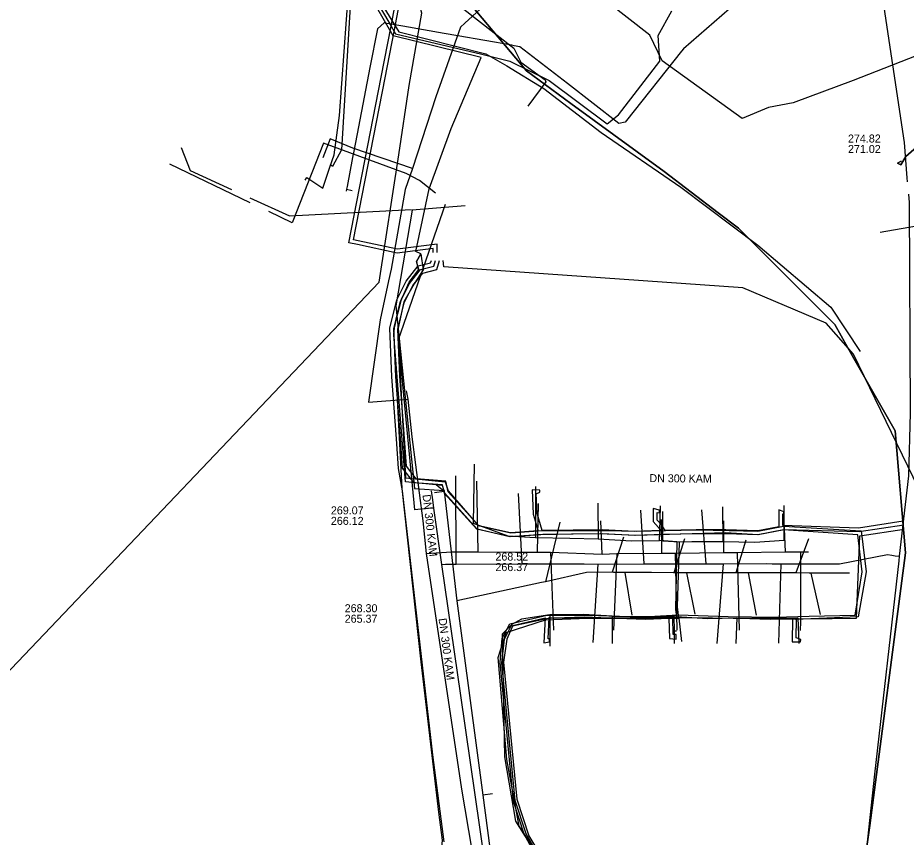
# Model space of a CAD drawing. Extents: x -598233 to -596890, y -1157848 to -1156431.
# Drawn here: x -598097.6 to -598008.8, y -1156873 to -1156791.1 of the extents above; entities that cross this region are included whole.
import ezdxf

# ---------------------------------------------------------------- set-up
doc = ezdxf.new("R2010")
doc.units = 0
for name, color, linetype in [('Vrstva 1', 7, 'Continuous'), ('Vrstva 12', 7, 'Continuous'), ('Vrstva 13', 7, 'Continuous'), ('Vrstva 16', 7, 'Continuous'), ('Vrstva 4', 7, 'Continuous'), ('Vrstva 42', 7, 'Continuous'), ('Vrstva 5', 7, 'Continuous'), ('Vrstva 54', 7, 'Continuous'), ('Vrstva 55', 7, 'Continuous'), ('Vrstva 58', 7, 'Continuous'), ('Vrstva 60', 7, 'Continuous'), ('Vrstva 8', 7, 'Continuous')]:
    doc.layers.add(name, color=color, linetype=linetype)

msp = doc.modelspace()

# ---------------------------------------------------------------- linework, layer by layer
at = {"layer": 'Vrstva 1'}
msp.add_lwpolyline([(-598011.43, -1156812.54), (-598003.19, -1156811.11)], dxfattribs=at)
at = {"layer": 'Vrstva 12'}
for points in [[(-598062.383, -1156763.241), (-598063.884, -1156781.663), (-598065.266, -1156804.308), (-598066.172, -1156805.975), (-598066.402, -1156805.775)], [(-598062.21, -1156762.87), (-598061.78, -1156763.44), (-598062.96, -1156769.19), (-598063.04, -1156769.87), (-598063.38, -1156770.26), (-598063.25, -1156773.2), (-598063.27, -1156774.51), (-598062.72, -1156775.41), (-598061.31, -1156777.73), (-598059.28, -1156782.36), (-598059.33, -1156783.44), (-598059.34, -1156783.62), (-598058.72, -1156784.54), (-598056.96, -1156787.16), (-598048.05, -1156794.14), (-598047.34, -1156795.54), (-598044.92, -1156797.3), (-598044.86, -1156797.51), (-598046.63, -1156799.95)], [(-598068.9, -1156807.34), (-598068.74, -1156807.08), (-598067.14, -1156808.13), (-598066.44, -1156806.03), (-598065.99, -1156804.82), (-598065.45, -1156800.89), (-598064.78, -1156791.28), (-598064.54, -1156788.02), (-598064.05, -1156781.65), (-598063.84, -1156766.4), (-598063.55, -1156764.56)], [(-598058.5, -1156797.89), (-598057.25, -1156790.64), (-598058.04, -1156787.68)], [(-598059.55, -1156804.81), (-598058.5, -1156797.89)], [(-598100.289, -1156858.239), (-598061.49, -1156817.53), (-598059.55, -1156804.81)], [(-598052, -1156835.72), (-598052.1, -1156841.64), (-598048.63, -1156842.9), (-598045.89, -1156843.05)], [(-598045.87, -1156837.95), (-598045.89, -1156843.05)], [(-598039.65, -1156839.63), (-598039.62, -1156843.18)], [(-598033.42, -1156841.3), (-598033.38, -1156839.88)], [(-598027.19, -1156839.98), (-598027.14, -1156843.47)], [(-598027.14, -1156843.47), (-598023.97, -1156843.52), (-598021.04, -1156843.33), (-598021.03, -1156839.87)], [(-598033.48, -1156843.37), (-598033.42, -1156841.3)], [(-598033.42, -1156841.3), (-598033.21, -1156841.29)], [(-598045.89, -1156843.05), (-598042.45, -1156843.12), (-598039.62, -1156843.18)], [(-598039.62, -1156843.18), (-598036.29, -1156843.41), (-598033.48, -1156843.37)], [(-598031.75, -1156843.51), (-598033.48, -1156843.37)], [(-598031.75, -1156843.51), (-598031.88, -1156850.26), (-598031.8, -1156850.96)], [(-598031.75, -1156843.51), (-598030.26, -1156843.47), (-598027.14, -1156843.47)], [(-598044.45, -1156850.8), (-598047.26, -1156851.21), (-598048.23, -1156851.76), (-598049.21, -1156852.73), (-598048.98, -1156865), (-598047.86, -1156871.42), (-598045.54, -1156875.13), (-598043.67, -1156877.25), (-598044.4, -1156884.96), (-598045.62, -1156893.97)], [(-598038.22, -1156850.93), (-598041.09, -1156850.75), (-598044.45, -1156850.8)], [(-598044.45, -1156850.8), (-598044.43, -1156853.93)], [(-598038.22, -1156850.93), (-598038.22, -1156853.65)], [(-598038.22, -1156850.93), (-598034.92, -1156850.96), (-598032.54, -1156850.94)], [(-598032.54, -1156850.94), (-598032.04, -1156850.94)], [(-598032.04, -1156850.94), (-598032.03, -1156852.4)], [(-598031.8, -1156850.96), (-598032.04, -1156850.94)], [(-598031.8, -1156850.96), (-598028.7, -1156851.16), (-598025.77, -1156851.08)], [(-598025.77, -1156851.08), (-598025.86, -1156853.67)], [(-598025.77, -1156851.08), (-598022.5, -1156851.13), (-598019.66, -1156851.1), (-598019.57, -1156853.67)], [(-598032.03, -1156852.4), (-598032.02, -1156853.65)], [(-598032.03, -1156852.4), (-598031.8, -1156852.4)]]:
    msp.add_lwpolyline(points, dxfattribs=at)
at = {"layer": 'Vrstva 13'}
for p, q in [((-598064.77, -1156808.25), (-598064.212, -1156808.373)), ((-598053.799, -1156845.718), (-598053.835, -1156836.89)), ((-598047.209, -1156845.71), (-598047.577, -1156838.662)), ((-598035.002, -1156845.7), (-598035.36, -1156840.338)), ((-598028.818, -1156845.694), (-598029.247, -1156840.301)), ((-598009.925, -1156844.879), (-598009.486, -1156844.942)), ((-598055.24, -1156845.76), (-598054.879, -1156845.719)), ((-598039.634, -1156845.717), (-598040.162, -1156853.551)), ((-598027.125, -1156845.694), (-598027.754, -1156853.657)), ((-598021.361, -1156845.683), (-598021.583, -1156853.614)), ((-598009.534, -1156845.388), (-598009.486, -1156844.942))]:
    msp.add_line(p, q, dxfattribs=at)
for points in [[(-598008.69, -1156807.52), (-598008.73, -1156807.1), (-598009.009, -1156803.588), (-598012.48, -1156780.27)], [(-598026.5, -1156790.23), (-598031.1, -1156794.22), (-598031.27, -1156794.44), (-598036.77, -1156801.38), (-598036.92, -1156801.56), (-598037.54, -1156801.68), (-598042.69, -1156797.67), (-598047.43, -1156794), (-598048.01, -1156793.9), (-598048.25, -1156793.86), (-598053.64, -1156792.91), (-598054.99, -1156792.67), (-598059.12, -1156791.96), (-598060.5, -1156791.72), (-598060.77, -1156791.67), (-598061.01, -1156791.63), (-598061.67, -1156792.21), (-598062.43, -1156796.09), (-598063.55, -1156802.01), (-598064.02, -1156804.43), (-598064.15, -1156805.09), (-598064.71, -1156807.96)], [(-598055.864, -1156808.655), (-598057.48, -1156807.39), (-598058.8, -1156806.66), (-598067.06, -1156803.638), (-598070.19, -1156811.601), (-598072.518, -1156810.486)], [(-598074.381, -1156809.594), (-598082.416, -1156805.745)], [(-598064.71, -1156807.96), (-598064.77, -1156808.25), (-598064.81, -1156808.45)], [(-598009.486, -1156844.942), (-598008.563, -1156836.883), (-598008.389, -1156830.63), (-598008.486, -1156809.562), (-598008.55, -1156808.73)], [(-598056.026, -1156840.132), (-598056.369, -1156840.144), (-598057.924, -1156840.286), (-598059.58, -1156823.257), (-598054.859, -1156809.754)], [(-598055.24, -1156845.76), (-598056.026, -1156840.132), (-598056.181, -1156839.02), (-598056.21, -1156838.87), (-598056.27, -1156838.41)], [(-598054.878, -1156845.718), (-598053.799, -1156845.718), (-598047.209, -1156845.71), (-598045.766, -1156845.708), (-598041.024, -1156845.707), (-598039.634, -1156845.717), (-598035.002, -1156845.7), (-598033.715, -1156845.706), (-598028.818, -1156845.694), (-598027.125, -1156845.694), (-598022.825, -1156845.676), (-598022.228, -1156845.681), (-598021.361, -1156845.683), (-598015.478, -1156845.693), (-598010.686, -1156844.776), (-598010.27, -1156844.831), (-598009.925, -1156844.879)], [(-598060.941, -1156883.861), (-598051.022, -1156876.612), (-598050.931, -1156875.49), (-598053.351, -1156858.845), (-598055.24, -1156845.76)], [(-598012.88, -1156875.395), (-598011.957, -1156866.706), (-598009.534, -1156845.388)]]:
    msp.add_lwpolyline(points, dxfattribs=at)
at = {"layer": 'Vrstva 16'}
for points in [[(-598045.62, -1156784.91), (-598052.94, -1156791.64), (-598053.38, -1156792.04), (-598055.85, -1156799.01), (-598058.16, -1156806.17), (-598058.91, -1156808.28), (-598060.29, -1156816.24), (-598060.56, -1156817.42), (-598061.39, -1156821.31), (-598062.56, -1156829.54), (-598058.62, -1156829.25)], [(-598058.16, -1156806.17), (-598064.14, -1156804.16), (-598066.39, -1156803.21), (-598067.12, -1156805.11)], [(-598058.81, -1156828.39), (-598058.62, -1156829.25), (-598058.25, -1156833), (-598057.12, -1156841.41), (-598056.79, -1156844.66)], [(-598051.61, -1156844.51), (-598051.75, -1156837.43)], [(-598045.67, -1156844.53), (-598045.57, -1156839.66)], [(-598039.21, -1156844.74), (-598039.36, -1156841.38)], [(-598027.06, -1156844.57), (-598027.05, -1156841.41), (-598027.05, -1156841.38)], [(-598033.26, -1156844.62), (-598033.28, -1156841.4)], [(-598020.9, -1156844.49), (-598021.02, -1156841.42), (-598021.02, -1156841.39)], [(-598056.79, -1156844.66), (-598053.27, -1156868.21), (-598052.23, -1156874.3), (-598052.3, -1156876.06), (-598053.57, -1156877.21), (-598060.65, -1156882.46), (-598062.61, -1156883.9), (-598065.67, -1156885.99), (-598072.22, -1156890.45), (-598079.51, -1156895.38), (-598079.65, -1156895.47), (-598093.24, -1156904.92), (-598096.62, -1156909.18), (-598097.65, -1156910.59)], [(-598056.79, -1156844.66), (-598054.28, -1156844.51), (-598051.61, -1156844.51), (-598047.89, -1156844.52), (-598045.67, -1156844.53), (-598044.37, -1156844.52), (-598039.21, -1156844.74), (-598037.75, -1156844.67), (-598033.26, -1156844.62), (-598031.92, -1156844.62), (-598027.06, -1156844.57), (-598025.73, -1156844.57), (-598020.9, -1156844.49), (-598019.39, -1156844.5), (-598018.59, -1156844.5)], [(-598044.37, -1156844.52), (-598044.07, -1156852.32)], [(-598037.75, -1156844.67), (-598038.09, -1156852.31)], [(-598031.92, -1156844.62), (-598031.76, -1156852.34)], [(-598025.73, -1156844.57), (-598025.52, -1156852.34)], [(-598019.39, -1156844.5), (-598019.4, -1156851.5), (-598019.43, -1156852.35)]]:
    msp.add_lwpolyline(points, dxfattribs=at)
at = {"layer": 'Vrstva 42'}
for points in [[(-598055.714, -1156814.561), (-598055.714, -1156813.731), (-598059.681, -1156814.227), (-598063.598, -1156813.394), (-598064.078, -1156813.292), (-598060.894, -1156797.108), (-598060.008, -1156792.467), (-598059.235, -1156788.414), (-598058.159, -1156784.344), (-598058.221, -1156781.468), (-598060.151, -1156776.813), (-598061.046, -1156773.785), (-598061.051, -1156772.03), (-598061.59, -1156772.098)], [(-598056.114, -1156814.565), (-598056.114, -1156814.185), (-598059.699, -1156814.633), (-598063.682, -1156813.786), (-598064.546, -1156813.6), (-598061.286, -1156797.032), (-598060.315, -1156791.942), (-598059.625, -1156788.326), (-598058.561, -1156784.296), (-598058.619, -1156781.552), (-598060.529, -1156776.947), (-598061.454, -1156773.815), (-598061.418, -1156772.461), (-598061.517, -1156772.485)], [(-598061.721, -1156789.529), (-598060.315, -1156791.942), (-598060.008, -1156792.467), (-598059.86, -1156792.722), (-598051.236, -1156794.744), (-598048.43, -1156795.442), (-598044.499, -1156797.377), (-598038.704, -1156801.721), (-598037.575, -1156800.798), (-598033.467, -1156795.445), (-598033.633, -1156792.891), (-598032.245, -1156790.418)], [(-598055.01, -1156873.49), (-598056.15, -1156864.8), (-598057.178, -1156855.839), (-598059.18, -1156838.39), (-598059.559, -1156836.17), (-598059.779, -1156833.209), (-598060.219, -1156826.993), (-598060.432, -1156822.151), (-598059.748, -1156819.311), (-598058.798, -1156817.443), (-598057.588, -1156815.913), (-598056.363, -1156815.615), (-598056.286, -1156815.365)], [(-598009.081, -1156841.824), (-598013.53, -1156842.51), (-598021.017, -1156842.281), (-598023.624, -1156842.781), (-598026.862, -1156842.68), (-598029.828, -1156842.7), (-598033.034, -1156842.75), (-598035.961, -1156842.87), (-598039.225, -1156842.7), (-598042.107, -1156842.72), (-598045.352, -1156842.78), (-598048.395, -1156842.981), (-598051.735, -1156842.241), (-598054.963, -1156838.676), (-598055.171, -1156837.808), (-598058.004, -1156837.593), (-598059.16, -1156836.14), (-598059.38, -1156833.18), (-598059.82, -1156826.97), (-598060.03, -1156822.19), (-598059.37, -1156819.45), (-598058.46, -1156817.66), (-598057.36, -1156816.27), (-598056.05, -1156815.95), (-598055.864, -1156815.365)], [(-598009.115, -1156841.425), (-598013.591, -1156842.115), (-598021.168, -1156841.875), (-598021.168, -1156840.711), (-598021.069, -1156840.711), (-598021.065, -1156840.486), (-598021.568, -1156840.311), (-598021.568, -1156841.98), (-598023.656, -1156842.379), (-598026.858, -1156842.28), (-598029.832, -1156842.3), (-598032.928, -1156842.349), (-598033.249, -1156841.82), (-598033.706, -1156841.318), (-598033.715, -1156840.576), (-598033.496, -1156840.583), (-598033.484, -1156840.322), (-598034.121, -1156840.164), (-598034.104, -1156841.474), (-598033.571, -1156842.06), (-598033.387, -1156842.364), (-598035.959, -1156842.47), (-598039.215, -1156842.3), (-598042.113, -1156842.32), (-598045.211, -1156842.377), (-598045.711, -1156840.657), (-598045.794, -1156838.708), (-598045.45, -1156838.532), (-598045.441, -1156838.315), (-598046.212, -1156838.298), (-598046.109, -1156840.723), (-598045.622, -1156842.397), (-598048.365, -1156842.579), (-598051.525, -1156841.879), (-598054.597, -1156838.484), (-598054.849, -1156837.432), (-598057.796, -1156837.207), (-598058.774, -1156835.939), (-598058.981, -1156833.151), (-598059.421, -1156826.947), (-598059.628, -1156822.229), (-598058.992, -1156819.589), (-598058.122, -1156817.877), (-598057.132, -1156816.626), (-598055.737, -1156816.285), (-598055.472, -1156815.365)], [(-597993.599, -1156840.248), (-597997.958, -1156840.024), (-598000.235, -1156839.346), (-598006.26, -1156839.595), (-598007.024, -1156839.3), (-598014.08, -1156824.73), (-598016.82, -1156821.64), (-598025.15, -1156818.11), (-598055.043, -1156816.021), (-598055.12, -1156815.368)], [(-598045.3, -1156875.33), (-598046.8, -1156872.68), (-598047.92, -1156869.36), (-598049.24, -1156855.6), (-598048.97, -1156853.24), (-598048.3, -1156851.9), (-598044.923, -1156851.079), (-598045.037, -1156853.576), (-598044.469, -1156853.498), (-598044.475, -1156853.176), (-598044.619, -1156853.176), (-598044.52, -1156851.049), (-598043.98, -1156851.1), (-598040.98, -1156850.98), (-598037.73, -1156851.12), (-598034.84, -1156851.21), (-598032.55, -1156851.109), (-598032.49, -1156853.151), (-598031.825, -1156853.239), (-598031.826, -1156852.751), (-598032.102, -1156852.751), (-598032.15, -1156851.087), (-598031.59, -1156851.05), (-598028.62, -1156851.09), (-598025.48, -1156851.14), (-598022.44, -1156851.24), (-598020.19, -1156851.194), (-598020.222, -1156853.478), (-598019.386, -1156853.478), (-598019.373, -1156853.264), (-598019.816, -1156853.078), (-598019.79, -1156851.188), (-598019.16, -1156851.18), (-598016.22, -1156851.17), (-598013.8, -1156851.11), (-598013.469, -1156842.905), (-598009.046, -1156842.223)]]:
    msp.add_lwpolyline(points, dxfattribs=at)
at = {"layer": 'Vrstva 5'}
for p, q in [((-598055.79, -1156837.758), (-598054.99, -1156838.443)), ((-598055.984, -1156838.557), (-598054.99, -1156838.443)), ((-598043.43, -1156841.52), (-598044.893, -1156847.483)), ((-598037.08, -1156843.038), (-598038.225, -1156846.542)), ((-598030.98, -1156843.2), (-598032.041, -1156846.582)), ((-598024.85, -1156843.33), (-598025.846, -1156846.595)), ((-598018.59, -1156843.206), (-598019.866, -1156846.595)), ((-598036.225, -1156850.814), (-598036.907, -1156846.559)), ((-598029.92, -1156850.734), (-598030.767, -1156846.595)), ((-598023.804, -1156850.837), (-598024.602, -1156846.578)), ((-598017.399, -1156850.746), (-598018.324, -1156846.63)), ((-598050.161, -1156868.678), (-598051.152, -1156868.81))]:
    msp.add_line(p, q, dxfattribs=at)
for points in [[(-598081.299, -1156804.072), (-598080.38, -1156806.38), (-598076.253, -1156808.269)], [(-598074.435, -1156809.101), (-598070.46, -1156810.92), (-598058.27, -1156810.28)], [(-598052.918, -1156809.92), (-598058.2, -1156810.33), (-598059.83, -1156819.91), (-598057.96, -1156838.16), (-598054.998, -1156838.376)], [(-598054.998, -1156838.376), (-598054.99, -1156838.443), (-598053.732, -1156849.401)], [(-598040.778, -1156846.564), (-598044.893, -1156847.483), (-598045.269, -1156847.565), (-598053.732, -1156849.401)], [(-598014.482, -1156846.616), (-598018.324, -1156846.63), (-598018.519, -1156846.626), (-598019.866, -1156846.595), (-598020.109, -1156846.594), (-598024.602, -1156846.578), (-598024.708, -1156846.579), (-598025.808, -1156846.594), (-598025.846, -1156846.595), (-598030.398, -1156846.595), (-598030.767, -1156846.595), (-598032.041, -1156846.582), (-598032.088, -1156846.582), (-598034.269, -1156846.559), (-598036.907, -1156846.559), (-598036.988, -1156846.558), (-598038.088, -1156846.544), (-598038.225, -1156846.542), (-598040.778, -1156846.564)], [(-598053.732, -1156849.401), (-598051.152, -1156868.81), (-598049.979, -1156877.634)]]:
    msp.add_lwpolyline(points, dxfattribs=at)
at = {"layer": 'Vrstva 54'}
for p, q in [((-598055.12, -1156786.5), (-598046.79, -1156796.42)), ((-598046.79, -1156796.42), (-598042.33, -1156799.68)), ((-598042.33, -1156799.68), (-598035.7, -1156804.52)), ((-598035.7, -1156804.52), (-598033.02, -1156806.47)), ((-598033.02, -1156806.47), (-598027.61, -1156810.61)), ((-598027.61, -1156810.61), (-598025.6, -1156812.15)), ((-598025.6, -1156812.15), (-598015.97, -1156821.78)), ((-598015.97, -1156821.78), (-598014.05, -1156825.16)), ((-598014.05, -1156825.16), (-598009.94, -1156832.4)), ((-598009.94, -1156832.4), (-598008.9, -1156844.6)), ((-598008.9, -1156844.6), (-598012.47, -1156871.86)), ((-598012.47, -1156871.86), (-598013.25, -1156877.47))]:
    msp.add_line(p, q, dxfattribs=at)
at = {"layer": 'Vrstva 55'}
for points in [[(-598057.35, -1156814.71), (-598057.82, -1156814.49), (-598056.5, -1156808.22), (-598054.32, -1156802.19), (-598051.31, -1156795.08), (-598060.11, -1156792.91), (-598061.74, -1156790.07), (-598062.35, -1156788.8), (-598063.31, -1156786.81), (-598063.97, -1156783.68), (-598063.62, -1156775.13), (-598063.21, -1156773.95)], [(-598063.21, -1156773.95), (-598063.19, -1156775.23), (-598063.6, -1156783.6), (-598062.69, -1156786.84), (-598061.47, -1156789.37), (-598059.55, -1156792.51), (-598050.85, -1156794.73), (-598048.758, -1156795.921), (-598045.06, -1156798.181), (-598039.308, -1156802.564), (-598031.364, -1156808.042), (-598023.64, -1156813.85), (-598016.35, -1156820.03), (-598013.42, -1156824.48)], [(-597991.03, -1156790.63), (-597994.64, -1156791.33), (-598002.1, -1156793.65), (-598006.29, -1156794.32), (-598014.14, -1156797.39), (-598020.11, -1156799.61), (-598022.58, -1156800.07), (-598025.21, -1156801.19), (-598033.23, -1156795.42), (-598034.434, -1156792.837), (-598040.654, -1156787.997)], [(-598007.52, -1156803.82), (-598008.87, -1156804.98), (-598009.38, -1156805.8), (-598009.7, -1156805.63), (-598009.33, -1156805.44), (-598009.7, -1156805.63), (-598009.38, -1156805.8), (-598008.87, -1156804.98), (-598007.52, -1156803.82)], [(-598057.35, -1156814.71), (-598057.77, -1156815.46), (-598057.58, -1156816.47), (-598058.45, -1156817.48), (-598059.31, -1156819.26), (-598060.08, -1156822.28), (-598059.22, -1156838.18), (-598057.35, -1156855.48), (-598055.57, -1156870.51), (-598055.19, -1156873.3), (-598055.48, -1156876.08), (-598057.16, -1156878.29), (-598067.59, -1156885.87), (-598083.83, -1156897.21), (-598094.63, -1156904.69), (-598098.81, -1156908.1)], [(-598045.13, -1156842.76), (-598048.45, -1156843), (-598051.72, -1156842.23), (-598054.94, -1156838.62), (-598055.18, -1156837.88), (-598058.88, -1156837.49), (-598060.03, -1156822.81), (-598059.98, -1156822.09), (-598059.36, -1156819.5), (-598058.49, -1156817.53), (-598057.53, -1156816.28), (-598057.77, -1156815.46), (-598057.35, -1156814.71)], [(-598057.35, -1156814.71), (-598057.1, -1156816.32), (-598058.01, -1156817.72), (-598059.02, -1156819.5), (-598059.65, -1156822.28), (-598058.88, -1156837.11), (-598054.89, -1156837.49), (-598054.6, -1156838.41), (-598051.62, -1156841.87), (-598048.35, -1156842.59), (-598045.13, -1156842.35), (-598038.84, -1156842.35), (-598035.76, -1156842.44), (-598032.88, -1156842.35), (-598029.71, -1156842.3), (-598026.53, -1156842.35), (-598023.65, -1156842.44), (-598021.1, -1156841.92), (-598013.32, -1156842.4), (-598012.83, -1156846.49), (-598013.64, -1156850.98), (-598019.92, -1156851.25), (-598032.31, -1156851.07), (-598044.61, -1156851.16), (-598048.16, -1156851.94), (-598048.74, -1156853.23), (-598049.07, -1156855.52), (-598047.73, -1156869.21), (-598046.53, -1156872.87), (-598045.08, -1156875.32)], [(-598045.47, -1156875.51), (-598047.01, -1156872.72), (-598048.06, -1156869.45), (-598049.41, -1156855.56), (-598049.22, -1156853.14), (-598048.45, -1156851.7), (-598044.7, -1156850.83), (-598040.66, -1156850.83), (-598037.49, -1156850.93), (-598034.56, -1156850.97), (-598031.63, -1156850.78), (-598026.63, -1156850.97), (-598021.92, -1156851.02), (-598018.51, -1156850.93), (-598013.94, -1156850.83), (-598013.22, -1156846.51), (-598013.65, -1156842.8), (-598021.1, -1156842.28), (-598023.65, -1156842.8), (-598026.87, -1156842.61), (-598035.86, -1156842.85), (-598039.41, -1156842.71), (-598045.13, -1156842.76)]]:
    msp.add_lwpolyline(points, dxfattribs=at)
at = {"layer": 'Vrstva 58'}
for points in [[(-598031.561, -1156851.137), (-598031.693, -1156849.98), (-598031.487, -1156843.52), (-598033.157, -1156843.437), (-598033.151, -1156840.466)], [(-598042.473, -1156895.174), (-598045.281, -1156894.228), (-598044.05, -1156885.214), (-598043.438, -1156877.388), (-598045.208, -1156875.381), (-598047.504, -1156871.919), (-598048.75, -1156865.24), (-598049.607, -1156855.068), (-598048.798, -1156852.57), (-598044.867, -1156851.304), (-598040.668, -1156851.13), (-598031.561, -1156851.137), (-598031.284, -1156853.469)]]:
    msp.add_lwpolyline(points, dxfattribs=at)
at = {"layer": 'Vrstva 60'}
for points in [[(-598055.12, -1156786.5), (-598046.79, -1156796.42), (-598042.33, -1156799.68), (-598035.7, -1156804.52), (-598033.02, -1156806.47), (-598027.61, -1156810.61), (-598025.6, -1156812.15), (-598015.97, -1156821.78), (-598014.05, -1156825.16), (-598009.94, -1156832.4), (-598008.9, -1156844.6), (-598012.47, -1156871.86), (-598013.25, -1156877.47), (-598013.76, -1156881.08), (-598016.24, -1156898.9), (-598020.33, -1156922.86), (-598025.81, -1156945.25), (-598028.04, -1156961.98), (-598027.9, -1156966.54), (-598027.67, -1156974.53), (-598026.95, -1156998.63)], [(-598026.95, -1156998.63), (-598027.67, -1156974.53), (-598027.9, -1156966.54), (-598028.04, -1156961.98), (-598025.81, -1156945.25), (-598020.33, -1156922.86), (-598016.24, -1156898.9), (-598013.76, -1156881.08), (-598013.25, -1156877.47), (-598012.47, -1156871.86), (-598008.9, -1156844.6), (-598009.94, -1156832.4), (-598014.05, -1156825.16), (-598015.97, -1156821.78), (-598025.6, -1156812.15), (-598027.61, -1156810.61), (-598033.02, -1156806.47), (-598035.7, -1156804.52), (-598042.33, -1156799.68), (-598046.79, -1156796.42), (-598055.12, -1156786.5)]]:
    msp.add_lwpolyline(points, dxfattribs=at)

# ---------------------------------------------------------------- texts
at = {"layer": 'Vrstva 4'}
for s, p in [('274.82', (-598014.647, -1156803.579)), ('271.02', (-598014.647, -1156804.629))]:
    msp.add_text(s, height=0.8, dxfattribs=at).set_placement(p)
at = {"layer": 'Vrstva 8'}
for rotation, p in [(359.41643, (-598034.5, -1156837.525)), (276.56673, (-598057.171, -1156838.8)), (277.57191, (-598055.569, -1156851.178))]:
    msp.add_text('DN 300 KAM', height=0.8, rotation=rotation, dxfattribs=at).set_placement(p)
for s, p in [('269.07', (-598066.326, -1156840.751)), ('266.12', (-598066.326, -1156841.801)), ('268.52', (-598049.882, -1156845.367)), ('266.37', (-598049.882, -1156846.417)), ('268.30', (-598064.945, -1156850.531)), ('265.37', (-598064.945, -1156851.581))]:
    msp.add_text(s, height=0.8, dxfattribs=at).set_placement(p)

doc.saveas('drawing.dxf')
